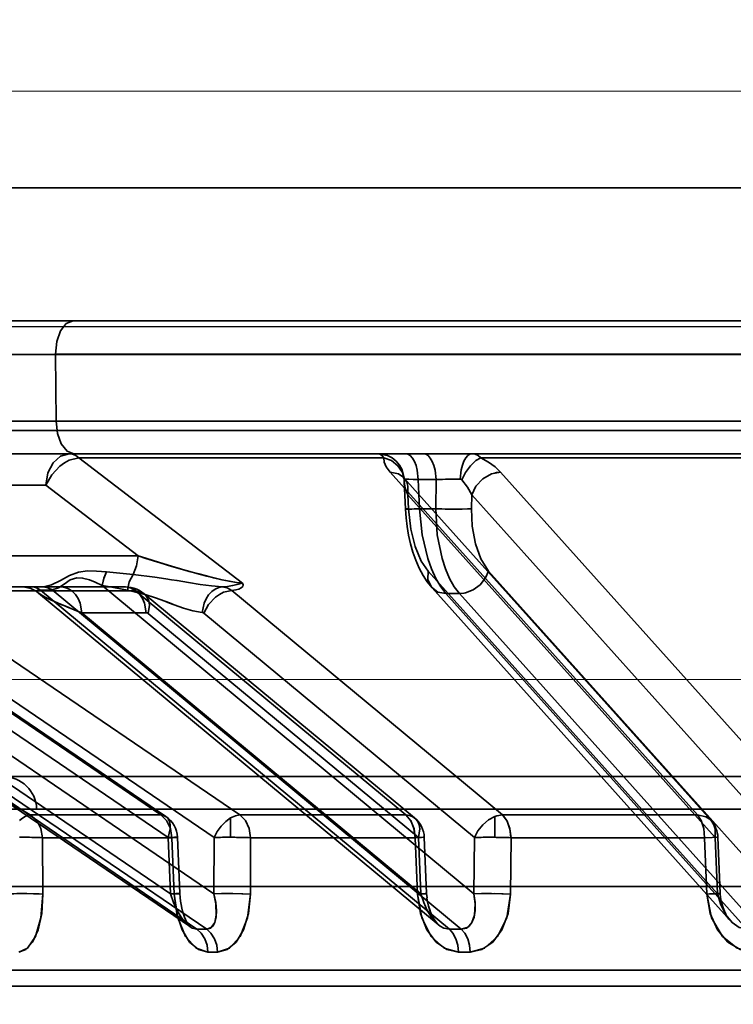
# Model space of a CAD drawing. Header units: millimetres. Extents: x -1465 to 393277, y -3788 to 454312.
# Tile 424 of 656: x 358991 to 359013, y 11940 to 11970. Entities that reach past the tile are written whole.
import ezdxf

# ---------------------------------------------------------------- set-up
doc = ezdxf.new("R2010")
doc.units = ezdxf.units.MM
doc.header["$XCLIPFRAME"] = 2
doc.linetypes.add('DASHED', pattern=[0.75, 0.5, -0.25])
for name, color, linetype in [('AHU03-3-68634OBJ', 8, 'Continuous'), ('EC-MTR_250-0_7OBJ', 8, 'Continuous'), ('FLUID-Wy2', 8, 'Continuous')]:
    doc.layers.add(name, color=color, linetype=linetype)
picture_1 = doc.add_image_def('image1.bmp', size_in_pixel=(951, 911))

msp = doc.modelspace()

# ---------------------------------------------------------------- linework, layer by layer
at = {"layer": 'AHU03-3-68634OBJ', "color": 8, "linetype": 'Continuous', "lineweight": 35, "ltscale": 100}
for p, q in [((359172.594, 11964.602), (358905.594, 11964.602)), ((359173.094, 11960.602), (358905.094, 11960.602))]:
    msp.add_line(p, q, dxfattribs=at)
at = {"layer": 'EC-MTR_250-0_7OBJ', "color": 8, "linetype": 'Continuous', "lineweight": 35, "ltscale": 100}
for p, q in [((358989.104, 11960.602), (359028.864, 11960.602)), ((358992.222, 11959.584), (358982.662, 11959.584)), ((359024.693, 11959.602), (358992.222, 11959.602)), ((358992.222, 11959.584), (358992.241, 11957.584)), ((359024.693, 11959.584), (358992.222, 11959.584)), ((358983.231, 11957.584), (359030.251, 11957.584)), ((359106.227, 11957.302), (358979.707, 11957.302)), ((358989.079, 11956.602), (359002.74, 11956.602)), ((358992.918, 11956.486), (358997.835, 11952.717)), ((359002.082, 11956.486), (358992.918, 11956.486)), ((359002.74, 11956.602), (359003.277, 11956.602)), ((359003.277, 11956.602), (359030.097, 11956.602)), ((359015.617, 11956.486), (359004.999, 11956.486)), ((358974.195, 11956.052), (358991.461, 11945.752)), ((359002.275, 11956.052), (359011.507, 11945.752)), ((359002.664, 11955.907), (359002.665, 11955.906)), ((359002.665, 11955.906), (359002.672, 11955.896)), ((359002.675, 11955.883), (359002.668, 11955.899)), ((359002.672, 11955.896), (359002.687, 11955.878)), ((359002.687, 11955.878), (359011.916, 11945.578)), ((359003.117, 11955.829), (359003.158, 11954.951)), ((359003.654, 11955.829), (359003.117, 11955.829)), ((359003.654, 11955.829), (359003.642, 11954.951)), ((359005.588, 11956.052), (359014.815, 11945.752)), ((358991.928, 11955.664), (358987.381, 11955.664)), ((358994.7, 11953.539), (358991.928, 11955.664)), ((358991.928, 11955.664), (358994.7, 11953.539)), ((359002.697, 11955.768), (359002.735, 11954.941)), ((359002.803, 11955.372), (359002.823, 11954.951)), ((359002.803, 11955.372), (359012.033, 11945.072)), ((359004.723, 11955.372), (359004.717, 11954.951)), ((359004.723, 11955.372), (359013.953, 11945.072)), ((359003.642, 11954.951), (359003.158, 11954.951)), ((358994.7, 11953.539), (358987.158, 11953.538)), ((359003.415, 11953.081), (359012.104, 11943.379)), ((359005.232, 11953.081), (359013.921, 11943.379)), ((358996.271, 11942.384), (358981.286, 11952.587)), ((358991.528, 11952.602), (358981.498, 11952.602)), ((358982.061, 11952.646), (358995.671, 11943.379)), ((358991.295, 11952.596), (358991.203, 11952.602)), ((358991.387, 11952.58), (358991.295, 11952.596)), ((358991.477, 11952.553), (358991.387, 11952.58)), ((358991.561, 11952.517), (358991.475, 11952.554)), ((358991.816, 11952.602), (358991.528, 11952.602)), ((358994.319, 11952.602), (358991.816, 11952.602)), ((358993.621, 11952.646), (359004.791, 11943.379)), ((359012.48, 11942.583), (359003.531, 11952.575)), ((358981.49, 11952.512), (358996.468, 11942.314)), ((358981.786, 11952.509), (358996.761, 11942.314)), ((358985.47, 11952.494), (358995.379, 11945.752)), ((358985.626, 11952.448), (358995.533, 11945.705)), ((358987.864, 11952.486), (358997.759, 11945.752)), ((358994.622, 11952.486), (358987.864, 11952.486)), ((358991.64, 11952.471), (358991.56, 11952.518)), ((358991.711, 11952.418), (358991.638, 11952.472)), ((359003.719, 11942.456), (358991.709, 11952.42)), ((358991.764, 11952.509), (359004.053, 11942.314)), ((358992.053, 11952.509), (358991.764, 11952.509)), ((358992.118, 11952.512), (359004.41, 11942.314)), ((358994.622, 11952.486), (359002.745, 11945.752)), ((358994.66, 11952.532), (358994.74, 11952.494)), ((358994.888, 11952.394), (359003.009, 11945.66)), ((358997.515, 11952.494), (359005.644, 11945.752)), ((359003.951, 11952.401), (359012.985, 11942.314)), ((359004.358, 11952.401), (359003.951, 11952.401)), ((359004.358, 11952.401), (359013.393, 11942.314)), ((358984.567, 11951.829), (358996.979, 11943.379)), ((358985.694, 11951.814), (358995.602, 11945.072)), ((358987.087, 11951.806), (358996.983, 11945.072)), ((358993.012, 11951.829), (359003.198, 11943.379)), ((358994.946, 11951.829), (358993.012, 11951.829)), ((358995.005, 11951.806), (359003.126, 11945.072)), ((358996.678, 11951.814), (359004.809, 11945.072)), ((358987.771, 11946.902), (359037.107, 11946.902)), ((358991.652, 11945.928), (358986.772, 11945.928)), ((358995.379, 11945.752), (358991.461, 11945.752)), ((358991.652, 11945.928), (359086.536, 11945.928)), ((359002.745, 11945.752), (358997.759, 11945.752)), ((359011.507, 11945.752), (359005.644, 11945.752)), ((358997.479, 11945.66), (358997.479, 11945.078)), ((359005.418, 11945.705), (359005.418, 11945.077)), ((358995.718, 11945.065), (358991.831, 11945.065)), ((358991.841, 11943.372), (358991.831, 11945.065)), ((358991.831, 11945.065), (358991.841, 11943.372)), ((358995.671, 11943.379), (358995.602, 11945.072)), ((358995.718, 11945.065), (358995.788, 11943.372)), ((358995.788, 11943.372), (358995.718, 11945.065)), ((358995.883, 11945.077), (358995.952, 11943.384)), ((358996.979, 11943.379), (358996.983, 11945.072)), ((358998.079, 11945.065), (358998.076, 11943.372)), ((358998.079, 11945.065), (358998.076, 11943.372)), ((359003.027, 11945.065), (358998.079, 11945.065)), ((359003.027, 11945.065), (359003.098, 11943.372)), ((359003.198, 11943.379), (359003.126, 11945.072)), ((359003.298, 11945.078), (359003.37, 11943.385)), ((359004.791, 11943.379), (359004.809, 11945.072)), ((359005.886, 11943.372), (359005.904, 11945.065)), ((359005.904, 11945.065), (359005.886, 11943.372)), ((359011.721, 11945.065), (359005.903, 11945.065)), ((359011.792, 11943.372), (359011.721, 11945.065)), ((359012.104, 11943.379), (359012.033, 11945.072)), ((359012.12, 11945.077), (359012.191, 11943.385)), ((358988.244, 11943.602), (359089.944, 11943.602)), ((358995.952, 11943.384), (358995.96, 11943.271)), ((358995.952, 11943.384), (358995.96, 11943.271)), ((359003.37, 11943.385), (359003.381, 11943.254)), ((359012.191, 11943.385), (359012.201, 11943.271)), ((358995.96, 11943.271), (358995.972, 11943.16)), ((358995.972, 11943.161), (358995.99, 11943.053)), ((359012.201, 11943.272), (359012.219, 11943.16)), ((359012.218, 11943.162), (359012.244, 11943.054)), ((358995.99, 11943.054), (358996.012, 11942.951)), ((358996.011, 11942.952), (358996.037, 11942.854)), ((358996.037, 11942.855), (358996.065, 11942.764)), ((359012.244, 11943.056), (359012.276, 11942.953)), ((359012.276, 11942.954), (359012.314, 11942.858)), ((358996.065, 11942.764), (358996.095, 11942.681)), ((358996.095, 11942.682), (358996.126, 11942.607)), ((358996.126, 11942.607), (358996.158, 11942.543)), ((358996.158, 11942.543), (358996.188, 11942.49)), ((358996.188, 11942.49), (358996.216, 11942.448)), ((359036.962, 11941.088), (358984.624, 11941.088)), ((359036.942, 11940.602), (358985.124, 11940.602))]:
    msp.add_line(p, q, dxfattribs=at)
at = {"layer": 'EC-MTR_250-0_7OBJ', "color": 8, "linetype": 'Continuous', "lineweight": 35, "ltscale": 100, "flags": 128}
for points in [[(358992.222, 11959.602), (358992.262, 11959.979), (358992.372, 11960.298), (358992.544, 11960.521), (358992.753, 11960.602)], [(358992.241, 11957.584), (358992.283, 11957.211), (358992.394, 11956.899), (358992.565, 11956.68), (358992.772, 11956.602)], [(358992.633, 11956.602), (358992.373, 11956.531), (358992.149, 11956.33), (358991.993, 11956.027), (358991.928, 11955.664)], [(358991.928, 11955.664), (358992.105, 11955.974), (358992.351, 11956.236), (358992.491, 11956.337), (358992.635, 11956.415), (358992.918, 11956.486)], [(358992.918, 11956.486), (358992.635, 11956.415), (358992.491, 11956.337), (358992.351, 11956.236), (358992.105, 11955.974), (358991.928, 11955.664)], [(358992.918, 11956.486), (358992.828, 11956.55), (358992.732, 11956.588), (358992.633, 11956.602)], [(358992.633, 11956.602), (358992.732, 11956.589), (358992.827, 11956.55), (358992.918, 11956.486)], [(359002.082, 11956.486), (359002.025, 11956.55), (359001.967, 11956.589), (359001.909, 11956.602)], [(359001.909, 11956.602), (359002.193, 11956.548), (359002.331, 11956.478), (359002.456, 11956.381), (359002.558, 11956.26), (359002.635, 11956.124), (359002.701, 11955.84)], [(359002.696, 11955.817), (359002.641, 11956.037), (359002.508, 11956.242), (359002.31, 11956.398), (359002.082, 11956.486)], [(359002.275, 11956.052), (359002.158, 11956.209), (359002.095, 11956.354), (359002.082, 11956.486)], [(359003.117, 11955.829), (359003.086, 11956.116), (359003.05, 11956.254), (359003.002, 11956.377), (359002.942, 11956.476), (359002.876, 11956.548), (359002.807, 11956.589), (359002.74, 11956.602)], [(359003.277, 11956.602), (359003.345, 11956.589), (359003.413, 11956.548), (359003.48, 11956.476), (359003.539, 11956.377), (359003.588, 11956.254), (359003.624, 11956.116), (359003.654, 11955.829)], [(359004.381, 11955.84), (359004.41, 11956.124), (359004.444, 11956.26), (359004.489, 11956.381), (359004.544, 11956.478), (359004.605, 11956.548), (359004.669, 11956.589), (359004.731, 11956.602)], [(359004.999, 11956.486), (359004.847, 11956.398), (359004.687, 11956.242), (359004.541, 11956.037), (359004.431, 11955.817)], [(359004.731, 11956.602), (359004.823, 11956.589), (359004.913, 11956.551), (359004.999, 11956.486)], [(359004.999, 11956.486), (359005.224, 11956.355), (359005.424, 11956.209), (359005.588, 11956.052)], [(359002.275, 11956.052), (359002.523, 11955.999), (359002.625, 11955.936), (359002.709, 11955.852), (359002.77, 11955.75), (359002.807, 11955.633), (359002.803, 11955.372)], [(359002.697, 11955.768), (359002.692, 11955.817), (359002.683, 11955.857), (359002.675, 11955.883), (359002.668, 11955.899)], [(359002.701, 11955.84), (359002.697, 11955.829), (359002.696, 11955.817)], [(359002.701, 11955.84), (359002.719, 11955.841), (359002.749, 11955.841), (359002.837, 11955.839), (359002.962, 11955.835), (359003.117, 11955.829)], [(359004.031, 11955.839), (359003.934, 11955.837), (359003.654, 11955.829)], [(359004.431, 11955.817), (359004.415, 11955.83), (359004.399, 11955.837), (359004.381, 11955.84)], [(359004.431, 11955.817), (359004.598, 11955.603), (359004.723, 11955.372)], [(359004.723, 11955.372), (359004.598, 11955.603), (359004.431, 11955.817)], [(359005.588, 11956.052), (359005.314, 11955.999), (359005.055, 11955.852), (359004.848, 11955.633), (359004.723, 11955.372)], [(359005.421, 11956.031), (359005.463, 11956.04), (359005.588, 11956.052)], [(359002.697, 11955.768), (359002.729, 11955.575), (359002.803, 11955.372)], [(359002.803, 11955.372), (359002.729, 11955.575), (359002.697, 11955.768)], [(359002.735, 11954.941), (359002.753, 11954.94), (359002.766, 11954.94), (359002.784, 11954.94), (359002.805, 11954.94), (359002.829, 11954.94), (359002.857, 11954.941), (359002.921, 11954.943), (359002.994, 11954.945), (359003.074, 11954.948), (359003.158, 11954.951)], [(359003.045, 11953.404), (359002.959, 11953.648), (359002.887, 11953.901), (359002.829, 11954.159), (359002.785, 11954.42), (359002.754, 11954.682), (359002.735, 11954.941)], [(359002.823, 11954.951), (359002.787, 11954.948), (359002.772, 11954.947), (359002.759, 11954.945), (359002.749, 11954.944), (359002.737, 11954.942)], [(359002.823, 11954.951), (359002.892, 11954.335), (359003.021, 11953.82), (359003.209, 11953.379), (359003.415, 11953.081)], [(359003.951, 11952.401), (359003.791, 11952.609), (359003.645, 11952.859), (359003.515, 11953.145), (359003.403, 11953.462), (359003.236, 11954.173), (359003.158, 11954.951)], [(359003.642, 11954.951), (359003.689, 11954.173), (359003.831, 11953.462), (359003.935, 11953.145), (359004.058, 11952.859), (359004.199, 11952.609), (359004.358, 11952.401)], [(359004.019, 11954.941), (359004.235, 11954.94), (359004.436, 11954.941), (359004.6, 11954.945), (359004.717, 11954.951)], [(359005.232, 11953.081), (359004.996, 11953.447), (359004.837, 11953.896), (359004.74, 11954.432), (359004.717, 11954.951)], [(358994.548, 11952.979), (358994.653, 11953.239), (358994.7, 11953.539)], [(358997.835, 11952.717), (358997.646, 11952.737), (358997.435, 11952.775), (358997.218, 11952.82), (358996.971, 11952.878), (358996.755, 11952.932), (358996.522, 11952.993), (358996.24, 11953.069), (358995.979, 11953.143), (358995.7, 11953.225), (358995.344, 11953.333), (358994.932, 11953.463), (358994.7, 11953.539)], [(358994.7, 11953.539), (358994.938, 11953.461), (358995.363, 11953.327), (358995.716, 11953.221), (358995.993, 11953.139), (358996.26, 11953.064), (358996.537, 11952.988), (358996.768, 11952.928), (358996.985, 11952.874), (358997.225, 11952.819), (358997.442, 11952.773), (358997.653, 11952.735), (358997.835, 11952.717)], [(359003.531, 11952.575), (359003.389, 11952.752), (359003.261, 11952.95), (359003.146, 11953.169), (359003.045, 11953.404)], [(358993.755, 11953.055), (358993.447, 11953.08), (358993.181, 11953.082), (358992.906, 11953.045), (358992.637, 11952.948), (358992.369, 11952.8), (358992.101, 11952.666), (358991.854, 11952.603)], [(358992.118, 11952.512), (358992.305, 11952.579), (358992.475, 11952.69), (358992.661, 11952.815), (358992.856, 11952.878), (358993.034, 11952.867), (358993.237, 11952.811), (358993.414, 11952.741), (358993.621, 11952.646)], [(358993.621, 11952.646), (358993.668, 11952.861), (358993.755, 11953.055)], [(358993.621, 11952.646), (358993.667, 11952.86), (358993.755, 11953.055)], [(358994.548, 11952.979), (358994.437, 11952.758), (358994.382, 11952.509)], [(358994.548, 11952.979), (358995.199, 11952.901), (358995.533, 11952.848), (358995.702, 11952.82), (358995.873, 11952.791), (358996.045, 11952.762), (358996.218, 11952.733), (358996.566, 11952.678), (358996.906, 11952.633), (358997.229, 11952.606)], [(359003.951, 11952.401), (359003.709, 11952.448), (359003.511, 11952.598), (359003.409, 11952.828), (359003.415, 11953.081)], [(359005.232, 11953.081), (359005.139, 11952.871), (359004.978, 11952.669), (359004.765, 11952.512), (359004.534, 11952.422)], [(358991.528, 11952.602), (358991.588, 11952.596), (358991.649, 11952.578), (358991.708, 11952.549), (358991.764, 11952.509)], [(358991.816, 11952.602), (358991.83, 11952.602), (358991.842, 11952.602), (358991.854, 11952.603)], [(358991.854, 11952.603), (358991.988, 11952.58), (358992.118, 11952.512)], [(358992.385, 11952.602), (358992.495, 11952.589), (358992.607, 11952.55), (358992.719, 11952.479), (358992.819, 11952.38), (358992.901, 11952.257), (358992.962, 11952.118), (358993.012, 11951.829)], [(358993.012, 11951.829), (358992.962, 11952.117), (358992.901, 11952.256), (358992.819, 11952.379), (358992.72, 11952.478), (358992.608, 11952.549), (358992.496, 11952.589), (358992.385, 11952.602)], [(358993.621, 11952.646), (358993.801, 11952.611), (358994.382, 11952.509)], [(358994.319, 11952.602), (358994.406, 11952.597), (358994.492, 11952.584), (358994.577, 11952.563), (358994.66, 11952.532), (358994.74, 11952.494), (358994.816, 11952.448), (358994.888, 11952.394)], [(358994.319, 11952.602), (358994.475, 11952.572), (358994.622, 11952.486)], [(358994.319, 11952.602), (358994.431, 11952.589), (358994.545, 11952.548), (358994.656, 11952.476), (358994.755, 11952.377), (358994.836, 11952.254), (358994.896, 11952.116), (358994.946, 11951.829)], [(358997.229, 11952.606), (358997.124, 11952.585), (358997.017, 11952.538), (358996.914, 11952.464), (358996.821, 11952.365), (358996.743, 11952.246), (358996.683, 11952.113), (358996.626, 11951.837)], [(358997.515, 11952.494), (358997.376, 11952.571), (358997.229, 11952.606)], [(358997.23, 11952.606), (358997.39, 11952.619), (358997.538, 11952.641), (358997.675, 11952.674), (358997.753, 11952.699), (358997.835, 11952.717)], [(358997.835, 11952.717), (358997.753, 11952.699), (358997.675, 11952.674), (358997.539, 11952.641), (358997.391, 11952.619), (358997.23, 11952.606)], [(358997.835, 11952.717), (358997.857, 11952.664), (358997.843, 11952.616), (358997.801, 11952.575), (358997.731, 11952.539), (358997.641, 11952.513), (358997.515, 11952.494)], [(358991.717, 11952.413), (358991.689, 11952.438), (358991.671, 11952.459), (358991.664, 11952.477), (358991.669, 11952.492), (358991.688, 11952.502), (358991.72, 11952.508), (358991.764, 11952.509)], [(358991.678, 11952.451), (358991.669, 11952.482), (358991.69, 11952.501)], [(358991.707, 11952.421), (358991.678, 11952.451)], [(358991.69, 11952.501), (358991.764, 11952.509)], [(358991.733, 11952.401), (358991.707, 11952.421)], [(358993.012, 11951.829), (358992.809, 11951.906), (358992.63, 11951.976), (358992.472, 11952.041), (358992.332, 11952.099), (358992.21, 11952.152), (358992.103, 11952.201), (358992.009, 11952.245), (358991.929, 11952.285), (358991.86, 11952.321), (358991.802, 11952.355), (358991.755, 11952.386), (358991.717, 11952.413)], [(358993.012, 11951.829), (358992.805, 11951.907), (358992.616, 11951.981), (358992.446, 11952.05), (358992.297, 11952.113), (358992.165, 11952.171), (358992.049, 11952.225), (358991.927, 11952.286), (358991.836, 11952.335), (358991.774, 11952.373), (358991.733, 11952.401)], [(358992.053, 11952.509), (358992.075, 11952.51), (358992.097, 11952.51), (358992.118, 11952.512)], [(358996.626, 11951.838), (358996.342, 11951.887), (358996.061, 11951.968), (358995.782, 11952.067), (358995.642, 11952.119), (358995.503, 11952.172), (358995.364, 11952.224), (358995.225, 11952.275), (358994.946, 11952.37), (358994.382, 11952.51)], [(358994.382, 11952.51), (358994.946, 11952.37), (358995.225, 11952.275), (358995.364, 11952.224), (358995.503, 11952.172), (358995.642, 11952.12), (358995.782, 11952.067), (358996.061, 11951.968), (358996.342, 11951.888), (358996.626, 11951.839)], [(358995.005, 11951.806), (358995.039, 11952.057), (358995.021, 11952.178), (358994.978, 11952.286), (358994.911, 11952.373), (358994.825, 11952.436), (358994.622, 11952.486)], [(358996.678, 11951.814), (358996.818, 11952.075), (358997.024, 11952.294), (358997.144, 11952.378), (358997.268, 11952.441), (358997.515, 11952.494)], [(359004.534, 11952.422), (359004.488, 11952.412), (359004.358, 11952.401)], [(358994.976, 11951.824), (358994.946, 11951.829)], [(358995.005, 11951.806), (358994.976, 11951.824)], [(358996.626, 11951.837), (358996.644, 11951.833), (358996.661, 11951.826), (358996.678, 11951.814)], [(358991.139, 11945.578), (358991.226, 11945.65), (358991.311, 11945.705), (358991.39, 11945.739), (358991.461, 11945.752)], [(358991.831, 11945.065), (358991.782, 11945.34), (358991.654, 11945.579), (358991.461, 11945.752)], [(358995.379, 11945.752), (358995.469, 11945.737), (358995.544, 11945.697), (358995.603, 11945.634), (358995.644, 11945.55), (358995.664, 11945.448), (358995.664, 11945.331), (358995.602, 11945.072)], [(358995.718, 11945.065), (358995.673, 11945.34), (358995.555, 11945.579), (358995.379, 11945.752)], [(358997.479, 11945.66), (358997.623, 11945.727), (358997.759, 11945.752)], [(358998.079, 11945.065), (358998.037, 11945.34), (358997.925, 11945.579), (358997.759, 11945.752)], [(359003.027, 11945.065), (359002.989, 11945.34), (359002.891, 11945.579), (359002.745, 11945.752)], [(359002.745, 11945.752), (359002.856, 11945.737), (359002.955, 11945.697), (359003.037, 11945.634), (359003.1, 11945.55), (359003.141, 11945.448), (359003.16, 11945.331), (359003.126, 11945.072)], [(359003.027, 11945.065), (359002.991, 11945.335), (359002.894, 11945.574), (359002.745, 11945.752)], [(359005.418, 11945.705), (359005.475, 11945.725), (359005.644, 11945.752)], [(359005.904, 11945.065), (359005.872, 11945.327), (359005.788, 11945.562), (359005.644, 11945.752)], [(359005.903, 11945.065), (359005.869, 11945.34), (359005.779, 11945.579), (359005.644, 11945.752)], [(359011.721, 11945.065), (359011.693, 11945.34), (359011.619, 11945.579), (359011.507, 11945.752)], [(359011.507, 11945.752), (359011.754, 11945.697), (359011.856, 11945.634), (359011.939, 11945.55), (359012, 11945.448), (359012.037, 11945.331), (359012.033, 11945.072)], [(359011.508, 11945.752), (359011.619, 11945.579), (359011.693, 11945.34), (359011.721, 11945.065)], [(358997.479, 11945.66), (358997.332, 11945.552), (358997.195, 11945.412), (358997.076, 11945.248), (358996.983, 11945.072)], [(359005.418, 11945.705), (359005.227, 11945.604), (359005.053, 11945.457), (359004.91, 11945.274), (359004.809, 11945.072)], [(358991.831, 11945.065), (358991.771, 11945.068), (358991.705, 11945.071), (358991.638, 11945.073), (358991.57, 11945.075), (358991.505, 11945.076), (358991.441, 11945.077), (358991.381, 11945.077), (358991.325, 11945.078), (358991.272, 11945.078), (358991.221, 11945.078), (358991.174, 11945.078), (358991.139, 11945.077)], [(358995.853, 11945.073), (358995.878, 11945.077), (358995.791, 11945.077), (358995.602, 11945.072)], [(358995.718, 11945.065), (358995.853, 11945.073)], [(358997.479, 11945.078), (358997.44, 11945.078), (358997.393, 11945.078), (358997.345, 11945.078), (358997.292, 11945.077), (358997.235, 11945.077), (358997.174, 11945.076), (358997.112, 11945.075), (358997.048, 11945.073), (358996.983, 11945.072)], [(358997.479, 11945.078), (358997.514, 11945.078), (358997.558, 11945.077), (358997.605, 11945.077), (358997.655, 11945.076), (358997.708, 11945.076), (358997.764, 11945.075), (358997.824, 11945.074), (358997.887, 11945.072), (358997.951, 11945.07), (358998.016, 11945.068), (358998.079, 11945.065)], [(359003.027, 11945.065), (359003.212, 11945.073), (359003.295, 11945.077), (359003.265, 11945.077), (359003.126, 11945.072)], [(359004.809, 11945.072), (359004.874, 11945.074), (359004.939, 11945.075), (359005.005, 11945.076), (359005.068, 11945.077), (359005.129, 11945.078), (359005.186, 11945.078), (359005.24, 11945.078), (359005.29, 11945.078), (359005.338, 11945.077), (359005.383, 11945.077), (359005.418, 11945.077)], [(359005.418, 11945.077), (359005.456, 11945.076), (359005.501, 11945.076), (359005.549, 11945.075), (359005.601, 11945.074), (359005.656, 11945.073), (359005.715, 11945.071), (359005.777, 11945.069), (359005.84, 11945.067), (359005.904, 11945.065)], [(359005.904, 11945.065), (359005.84, 11945.067), (359005.777, 11945.069), (359005.715, 11945.071), (359005.656, 11945.073), (359005.6, 11945.074), (359005.549, 11945.075), (359005.501, 11945.076), (359005.456, 11945.076), (359005.418, 11945.077)], [(359011.721, 11945.065), (359011.949, 11945.073), (359012.087, 11945.077), (359012.117, 11945.077), (359012.033, 11945.072)], [(358991.113, 11941.627), (358991.378, 11941.743), (358991.616, 11942.097), (358991.782, 11942.661), (358991.841, 11943.372)], [(358991.841, 11943.372), (358991.804, 11942.792), (358991.694, 11942.301), (358991.528, 11941.928), (358991.327, 11941.701), (358991.113, 11941.627)], [(358991.149, 11943.385), (358991.362, 11943.385), (358991.56, 11943.382), (358991.724, 11943.378), (358991.841, 11943.372)], [(358995.952, 11943.384), (358995.941, 11943.385), (358995.92, 11943.385), (358995.907, 11943.385), (358995.891, 11943.385), (358995.873, 11943.385), (358995.832, 11943.384), (358995.783, 11943.382), (358995.729, 11943.381), (358995.671, 11943.379)], [(358995.671, 11943.379), (358995.766, 11943.115), (358995.874, 11942.882), (358995.993, 11942.682), (358996.118, 11942.521), (358996.235, 11942.41), (358996.329, 11942.35), (358996.468, 11942.314)], [(358995.788, 11943.372), (358995.823, 11943.374), (358995.855, 11943.376), (358995.883, 11943.378), (358995.907, 11943.379), (358995.926, 11943.381), (358995.941, 11943.382), (358995.952, 11943.384)], [(358995.788, 11943.372), (358995.862, 11942.792), (358996.021, 11942.301), (358996.247, 11941.928), (358996.515, 11941.701), (358996.8, 11941.627)], [(358996.799, 11941.627), (358996.448, 11941.743), (358996.128, 11942.097), (358995.894, 11942.661), (358995.788, 11943.372)], [(358996.979, 11943.379), (358997.034, 11943.115), (358997.055, 11942.882), (358997.045, 11942.682), (358997.005, 11942.521), (358996.946, 11942.41), (358996.883, 11942.35), (358996.761, 11942.314)], [(358996.979, 11943.379), (358997.039, 11943.081), (358997.051, 11942.737), (358997.003, 11942.516), (358996.9, 11942.362), (358996.761, 11942.314)], [(358996.979, 11943.379), (358997.203, 11943.384), (358997.475, 11943.385)], [(358998.076, 11943.372), (358997.847, 11943.38), (358997.547, 11943.385), (358997.236, 11943.384), (358996.979, 11943.379)], [(358997.089, 11941.627), (358997.444, 11941.743), (358997.764, 11942.097), (358997.99, 11942.661), (358998.076, 11943.372)], [(358998.076, 11943.372), (358998.02, 11942.792), (358997.87, 11942.301), (358997.645, 11941.928), (358997.376, 11941.701), (358997.089, 11941.627)], [(358997.475, 11943.385), (358997.816, 11943.381), (358998.076, 11943.372)], [(359003.198, 11943.379), (359003.239, 11943.381), (359003.276, 11943.382), (359003.308, 11943.383), (359003.334, 11943.384), (359003.353, 11943.385), (359003.365, 11943.385), (359003.337, 11943.383), (359003.311, 11943.382), (359003.278, 11943.38), (359003.196, 11943.376), (359003.098, 11943.372)], [(359003.098, 11943.372), (359003.185, 11942.792), (359003.377, 11942.301), (359003.653, 11941.928), (359003.979, 11941.701), (359004.326, 11941.627)], [(359004.327, 11941.627), (359003.897, 11941.743), (359003.508, 11942.097), (359003.224, 11942.661), (359003.098, 11943.372)], [(359003.198, 11943.379), (359003.283, 11943.115), (359003.389, 11942.882), (359003.513, 11942.682), (359003.648, 11942.521), (359003.779, 11942.41), (359003.887, 11942.35), (359004.053, 11942.314)], [(359004.791, 11943.379), (359004.829, 11943.115), (359004.828, 11942.882), (359004.794, 11942.682), (359004.729, 11942.521), (359004.646, 11942.41), (359004.563, 11942.35), (359004.41, 11942.314)], [(359004.791, 11943.379), (359004.831, 11943.081), (359004.808, 11942.737), (359004.726, 11942.516), (359004.584, 11942.362), (359004.41, 11942.314)], [(359004.679, 11941.627), (359005.111, 11941.743), (359005.501, 11942.097), (359005.778, 11942.661), (359005.886, 11943.372)], [(359005.886, 11943.372), (359005.814, 11942.792), (359005.63, 11942.301), (359005.356, 11941.928), (359005.028, 11941.701), (359004.679, 11941.627)], [(359005.886, 11943.372), (359005.627, 11943.38), (359005.315, 11943.385), (359005.017, 11943.384), (359004.791, 11943.379)], [(359005.4, 11943.384), (359005.665, 11943.379), (359005.886, 11943.372)], [(359012.191, 11943.385), (359012.18, 11943.385), (359012.162, 11943.385), (359012.146, 11943.384), (359012.126, 11943.384), (359012.103, 11943.383), (359012.077, 11943.382), (359012.017, 11943.38), (359011.948, 11943.378), (359011.872, 11943.375), (359011.792, 11943.372)], [(359012.104, 11943.379), (359012.133, 11943.381), (359012.157, 11943.382), (359012.175, 11943.383), (359012.187, 11943.384), (359012.159, 11943.385), (359012.132, 11943.384), (359012.099, 11943.383), (359012.059, 11943.382), (359012.013, 11943.38), (359011.963, 11943.378), (359011.908, 11943.376), (359011.792, 11943.372)], [(359013.189, 11941.627), (359012.699, 11941.743), (359012.255, 11942.097), (359011.932, 11942.661), (359011.792, 11943.372)], [(359011.792, 11943.372), (359011.888, 11942.792), (359012.106, 11942.301), (359012.42, 11941.928), (359012.793, 11941.701), (359013.189, 11941.627)], [(359012.104, 11943.379), (359012.123, 11943.38), (359012.14, 11943.381), (359012.155, 11943.382), (359012.168, 11943.383), (359012.178, 11943.383), (359012.188, 11943.384)], [(359012.104, 11943.379), (359012.203, 11943.043), (359012.353, 11942.75), (359012.546, 11942.515), (359012.762, 11942.366), (359012.985, 11942.314)], [(359003.38, 11943.258), (359003.4, 11943.128), (359003.428, 11943.007), (359003.462, 11942.895), (359003.5, 11942.793), (359003.541, 11942.704), (359003.584, 11942.627), (359003.625, 11942.564), (359003.664, 11942.514), (359003.699, 11942.475), (359003.729, 11942.448)], [(359003.399, 11943.136), (359003.425, 11943.019), (359003.457, 11942.909), (359003.494, 11942.808), (359003.535, 11942.718), (359003.577, 11942.639), (359003.619, 11942.573), (359003.659, 11942.519), (359003.696, 11942.478), (359003.729, 11942.448)], [(359012.314, 11942.859), (359012.356, 11942.771), (359012.403, 11942.691)], [(359012.356, 11942.771), (359012.403, 11942.691), (359012.451, 11942.622), (359012.499, 11942.564)], [(358996.215, 11942.448), (358996.239, 11942.417), (358996.258, 11942.396), (358996.269, 11942.385)], [(358996.8, 11941.627), (358996.775, 11941.832), (358996.706, 11942.028), (358996.599, 11942.194), (358996.468, 11942.314)], [(358996.761, 11942.314), (358996.891, 11942.194), (358996.997, 11942.028), (358997.064, 11941.832), (358997.089, 11941.627)], [(359004.053, 11942.314), (359004.161, 11942.194), (359004.249, 11942.028), (359004.306, 11941.832), (359004.327, 11941.627)], [(359004.679, 11941.627), (359004.658, 11941.832), (359004.603, 11942.028), (359004.517, 11942.194), (359004.41, 11942.314)]]:
    msp.add_lwpolyline(points, dxfattribs=at)
at = {"layer": 'EC-MTR_250-0_7OBJ', "color": 8, "linetype": 'Continuous', "lineweight": 35, "ltscale": 100}
for centre, radius, start, end in [((359003.371, 11955.8), 0.675, 178.6359, 182.7673), ((359003.355, 11955.8), 0.659, 178.5856, 182.8179), ((359004.219, 11941.017), 14.823, 90.7246, 92.183), ((359004.255, 11939.82), 16.021, 89.5491, 90.7999), ((359004.252, 11940.769), 15.072, 89.5097, 90.8393), ((359004.22, 11970.241), 15.301, 267.8341, 269.2458), ((358998.117, 11994.301), 41.476, 263.9638, 265.0635), ((358997.851, 11991.527), 38.69, 263.9242, 265.1031), ((358990.652, 11945.902), 1, 1.5, 90), ((358995.083, 11945.044), 0.8, 2.3591, 55.7628), ((359002.499, 11945.044), 0.8, 2.4349, 50.3327), ((359011.321, 11945.044), 0.8, 2.4167, 41.8611), ((358991.235, 11926.626), 16.759, 90.294, 91.5382), ((358996.614, 11900.484), 41.831, 89.7993, 90.2007), ((358996.614, 11900.699), 41.615, 89.7983, 90.2017), ((359004.232, 11880.258), 62.056, 89.83517, 90.16483), ((359004.232, 11880.473), 61.841, 89.83459, 90.16541), ((358996.944, 11900.997), 40.63, 89.7964, 90.2036), ((358996.944, 11901.206), 40.421, 89.7953, 90.2047), ((359004.503, 11881.352), 60.275, 89.83275, 90.16725), ((359004.503, 11881.561), 60.066, 89.83217, 90.16783)]:
    msp.add_arc(centre, radius, start, end, dxfattribs=at)
at = {"layer": 'FLUID-Wy2', "color": 8, "linetype": 'DASHED', "lineweight": 18, "ltscale": 100}
for p, q in [((359562.8, 11967.501), (357562.8, 11967.501)), ((359562.8, 11949.823), (357562.8, 11949.823))]:
    msp.add_line(p, q, dxfattribs=at)
at = {"layer": 'FLUID-Wy2', "color": 8, "linetype": 'Continuous', "lineweight": 25, "ltscale": 100}
msp.add_line((357562.8, 11960.43), (359562.8, 11960.43), dxfattribs=at)
at = {"layer": 'FLUID-Wy2', "color": 8, "linetype": 'Continuous', "lineweight": 18, "ltscale": 100}
msp.add_line((357562.8, 11960.43), (359562.8, 11960.43), dxfattribs=at)

# ---------------------------------------------------------------- pictures from other files: only their frames are drawn
at = {"color": 8, "lineweight": 13}
image = msp.add_image(picture_1, insert=(357606.986, 12545.821), size_in_units=(1986.021, 1904.625), rotation=-90, dxfattribs=at)
image.set_boundary_path([(-0.5, -0.5), (950.5, 910.5)])

doc.saveas('drawing.dxf')
